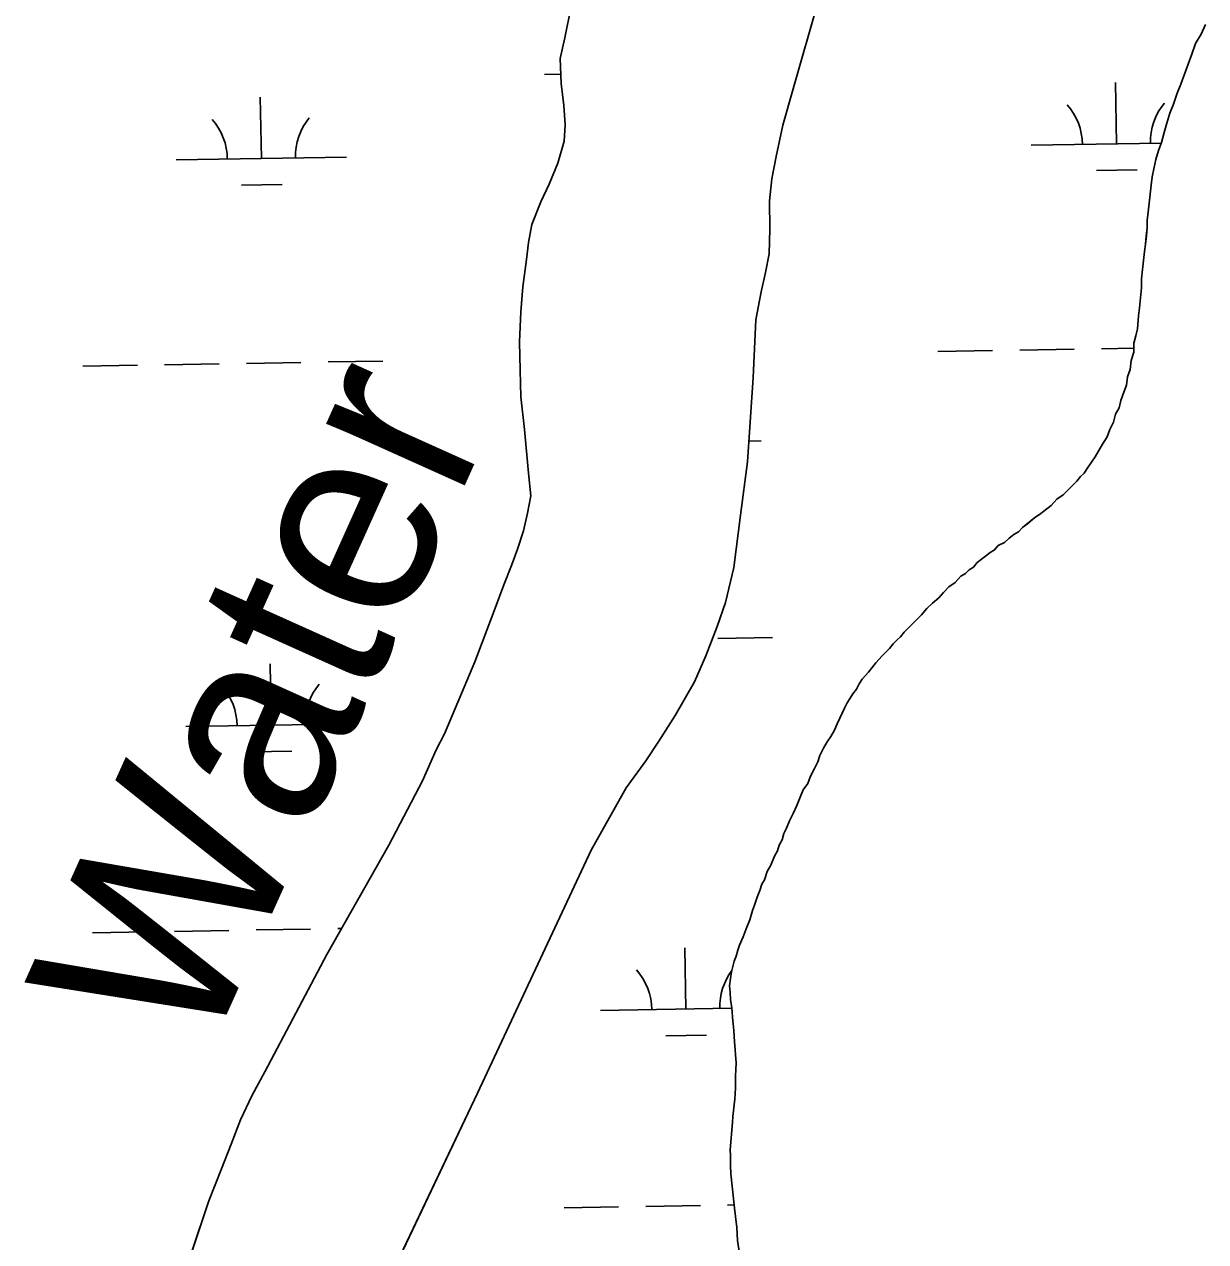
# Model space of a CAD drawing. Extents: x 3887375 to 3925618, y 296674 to 322633.
# Drawn here: x 3892752 to 3893445, y 318866 to 319581 of the extents above; entities that cross this region are included whole.
import ezdxf

# ---------------------------------------------------------------- set-up
doc = ezdxf.new("R2010")
doc.units = 0
for name, color, linetype in [('V-RIVR-IDEN', 7, 'Continuous'), ('V-TOPO-SHOR', 7, 'Continuous'), ('V-WETL-SWMP', 7, 'Continuous')]:
    doc.layers.add(name, color=color, linetype=linetype)

msp = doc.modelspace()

# ---------------------------------------------------------------- linework, layer by layer
at = {"layer": 'V-TOPO-SHOR'}
for points in [[(3892944.28, 318798.28), (3893018.12, 318953.49), (3893084.74, 319096.03), (3893105.31, 319132.7), (3893116.77, 319148.52), (3893124.5, 319160.12), (3893134.1, 319175.15), (3893145.32, 319194.94), (3893152.02, 319210.25), (3893158.72, 319227.42), (3893163.56, 319241.42), (3893168.43, 319262.03), (3893172.29, 319292.71), (3893176.42, 319324.17), (3893179.85, 319373.63), (3893181.35, 319407.5), (3893184.61, 319423.88), (3893187.05, 319435.25), (3893189.23, 319446.09), (3893189.57, 319460.64), (3893189.39, 319477.31), (3893190.78, 319490.27), (3893193.23, 319503.22), (3893197.29, 319521.72), (3893203.23, 319543.13), (3893218.05, 319594.38)], [(3892850.4, 318860.43), (3892860.35, 318890.27), (3892867.85, 318909.02), (3892873.48, 318923.54), (3892878.85, 318937.81), (3892885.81, 318952.32), (3892893.29, 318966.04), (3892929.63, 319034.92), (3892965.95, 319099.03), (3892985.73, 319136.76), (3892993.76, 319154.98), (3892998.57, 319164.48), (3893016.52, 319206.72), (3893027.79, 319236.57), (3893033.42, 319251.88), (3893037.98, 319263.24), (3893041.47, 319272.75), (3893044.97, 319283.58), (3893047.4, 319293.88), (3893049.31, 319304.19), (3893048.05, 319317.43), (3893045.54, 319343.11), (3893043.52, 319362.17), (3893043.08, 319377.79), (3893042.63, 319394.46), (3893043.52, 319412.18), (3893044.65, 319426.73), (3893046.85, 319442.86), (3893047.96, 319452.91), (3893049.87, 319463.48), (3893055.23, 319476.68), (3893060.05, 319486.98), (3893065.14, 319499.39), (3893068.91, 319512.33), (3893069.49, 319521.86), (3893068.75, 319533.24), (3893067.23, 319546.21), (3893066.52, 319560.77), (3893069.23, 319572.93), (3893073.03, 319591.43)], [(3893422.66, 319522.81), (3893424.29, 319528.67), (3893426.45, 319534), (3893428.62, 319540.4), (3893430.78, 319545.73), (3893432.95, 319551.59), (3893435.12, 319557.45), (3893437.28, 319563.31), (3893439.45, 319569.71), (3893442.68, 319575.03), (3893445.38, 319580.89)], [(3893311.33, 319264.97), (3893316.15, 319268.68), (3893318.83, 319270.8), (3893321.51, 319272.39), (3893323.66, 319275.05), (3893327.41, 319276.63), (3893330.09, 319279.29), (3893332.77, 319281.41), (3893335.45, 319283), (3893338.13, 319285.65), (3893340.81, 319287.77), (3893345.1, 319291.49), (3893347.78, 319293.08), (3893350.46, 319295.2), (3893354.75, 319298.38), (3893357.97, 319302.1), (3893361.72, 319304.75), (3893363.87, 319306.88), (3893367.62, 319310.6), (3893369.77, 319312.72), (3893371.92, 319315.38), (3893374.07, 319317.5), (3893376.22, 319320.69), (3893378.37, 319323.89), (3893380.53, 319327.08), (3893382.68, 319330.8), (3893384.84, 319334.53), (3893387.53, 319338.79), (3893389.15, 319343.05), (3893391.31, 319347.31), (3893392.4, 319352.11), (3893394.56, 319355.84), (3893395.65, 319360.1), (3893397.27, 319364.9), (3893398.9, 319369.16), (3893399.46, 319373.97), (3893401.08, 319378.23), (3893401.64, 319383.56), (3893403.27, 319388.36), (3893403.3, 319393.7), (3893404.39, 319397.97), (3893405.48, 319402.23), (3893406.05, 319409.7), (3893406.61, 319414.51), (3893407.17, 319420.38), (3893407.74, 319426.25), (3893407.76, 319431.59), (3893408.33, 319436.92), (3893408.89, 319442.26), (3893409.45, 319447.6), (3893410.01, 319451.86), (3893410.57, 319456.67), (3893411.12, 319461.47), (3893411.15, 319465.74), (3893411.7, 319470.54), (3893412.27, 319475.88), (3893412.83, 319481.22), (3893413.39, 319486.55), (3893413.95, 319491.35), (3893415.04, 319496.15), (3893416.14, 319501.49), (3893417.77, 319506.82), (3893419.39, 319511.61), (3893421.02, 319517.48), (3893422.66, 319522.81)], [(3893171.87, 319040.38), (3893174.03, 319045.17), (3893175.66, 319049.97), (3893177.83, 319055.3), (3893179.45, 319060.63), (3893180.54, 319063.83), (3893182.17, 319068.62), (3893183.79, 319072.35), (3893184.87, 319076.08), (3893186.49, 319078.74), (3893188.12, 319083.54), (3893190.27, 319087.27), (3893192.43, 319092.6), (3893194.05, 319095.79), (3893195.14, 319098.99), (3893196.76, 319102.18), (3893197.84, 319105.92), (3893199.46, 319109.11), (3893201.08, 319113.38), (3893203.24, 319117.63), (3893205.4, 319122.43), (3893207.02, 319126.16), (3893209.19, 319131.48), (3893211.88, 319135.21), (3893213.5, 319139.47), (3893215.66, 319143.73), (3893217.82, 319147.99), (3893218.9, 319151.72), (3893221.06, 319155.98), (3893223.22, 319159.71), (3893225.37, 319162.9), (3893227.52, 319166.63), (3893229.15, 319170.36), (3893230.76, 319173.55), (3893233.46, 319179.41), (3893235.08, 319182.61), (3893236.7, 319185.27), (3893238.31, 319187.93), (3893240.46, 319190.59), (3893242.08, 319193.78), (3893243.7, 319196.45), (3893247.46, 319200.7), (3893249.6, 319203.35), (3893251.76, 319206.01), (3893255.52, 319210.26), (3893257.66, 319212.39), (3893259.81, 319214.52), (3893261.96, 319217.17), (3893264.1, 319219.3), (3893266.25, 319221.42), (3893268.4, 319224.08), (3893270.55, 319226.2), (3893274.84, 319230.46), (3893278.6, 319234.17), (3893281.82, 319237.89), (3893285.04, 319241.08), (3893288.8, 319244.26), (3893291.48, 319247.45), (3893294.7, 319250.64), (3893298.45, 319253.29), (3893301.68, 319257.01), (3893304.35, 319258.6), (3893306.5, 319260.72), (3893309.18, 319262.31), (3893311.33, 319264.97)], [(3893166.31, 318920.28), (3893167.73, 318936.28), (3893167.88, 318939.75), (3893168.3, 318943.09), (3893168.72, 318946.56), (3893169, 318950.03), (3893169.29, 318953.1), (3893169.44, 318956.56), (3893169.46, 318960.03), (3893169.47, 318963.91), (3893169.62, 318966.98), (3893169.78, 318971.38), (3893169.54, 318975.92), (3893169.29, 318979.12), (3893168.91, 318983.66), (3893168.66, 318986.87), (3893168.41, 318990.21), (3893168.03, 318994.08), (3893167.65, 318997.82), (3893167.4, 319001.42), (3893167.02, 319004.9), (3893166.5, 319008.24), (3893166.26, 319012.51), (3893166.01, 319016.51), (3893166.43, 319020.78), (3893167.12, 319024.65), (3893167.94, 319027.85), (3893168.75, 319031.05), (3893169.84, 319033.98), (3893170.79, 319037.45), (3893171.87, 319040.38)], [(3893171.79, 318859.31), (3893170.69, 318866.98), (3893170.19, 318874.63), (3893169.38, 318881.07), (3893168.84, 318885.97), (3893168.04, 318893.33), (3893167.51, 318898.84), (3893166.7, 318906.19), (3893166.48, 318911.09), (3893166.56, 318916.91), (3893166.31, 318920.28)]]:
    msp.add_lwpolyline(points, dxfattribs=at)
at = {"layer": 'V-WETL-SWMP'}
for p, q in [((3893203.23, 319543.13), (3893218.05, 319594.38)), ((3893073.03, 319591.43), (3893069.23, 319572.93)), ((3893445.38, 319580.89), (3893442.68, 319575.03)), ((3893069.23, 319572.93), (3893066.52, 319560.77)), ((3893442.68, 319575.03), (3893439.45, 319569.71)), ((3893437.28, 319563.31), (3893435.12, 319557.45)), ((3893439.45, 319569.71), (3893437.28, 319563.31)), ((3893066.52, 319560.77), (3893067.23, 319546.21)), ((3893435.12, 319557.45), (3893432.95, 319551.59)), ((3893057.43, 319551.41), (3893066.97, 319551.58)), ((3893432.95, 319551.59), (3893430.78, 319545.73)), ((3893067.23, 319546.21), (3893068.75, 319533.24)), ((3893197.29, 319521.72), (3893203.23, 319543.13)), ((3893393.02, 319510.74), (3893392.4, 319546.73)), ((3893430.78, 319545.73), (3893428.62, 319540.4)), ((3892891.18, 319502.12), (3892890.56, 319538.12)), ((3893428.62, 319540.4), (3893426.45, 319534)), ((3893068.75, 319533.24), (3893069.49, 319521.86)), ((3893424.29, 319528.67), (3893422.66, 319522.81)), ((3893426.45, 319534), (3893424.29, 319528.67)), ((3893069.49, 319521.86), (3893068.91, 319512.33)), ((3893193.23, 319503.22), (3893197.29, 319521.72)), ((3893422.66, 319522.81), (3893421.02, 319517.48)), ((3893421.02, 319517.48), (3893419.39, 319511.61)), ((3893068.91, 319512.33), (3893065.14, 319499.39)), ((3893343.02, 319509.88), (3893419.25, 319511.19)), ((3893417.77, 319506.82), (3893416.14, 319501.49)), ((3893419.39, 319511.61), (3893417.77, 319506.82)), ((3892841.19, 319501.27), (3892941.18, 319502.98)), ((3893065.14, 319499.39), (3893060.05, 319486.98)), ((3893190.78, 319490.27), (3893193.23, 319503.22)), ((3893416.14, 319501.49), (3893415.04, 319496.15)), ((3893381.28, 319495.1), (3893405.28, 319495.52)), ((3893415.04, 319496.15), (3893413.95, 319491.35)), ((3892879.45, 319486.49), (3892903.45, 319486.9)), ((3893060.05, 319486.98), (3893055.23, 319476.68)), ((3893189.39, 319477.31), (3893190.78, 319490.27)), ((3893413.39, 319486.55), (3893412.83, 319481.21)), ((3893413.95, 319491.35), (3893413.39, 319486.55)), ((3893189.57, 319460.64), (3893189.39, 319477.31)), ((3893412.83, 319481.21), (3893412.27, 319475.88)), ((3893055.23, 319476.68), (3893049.87, 319463.48)), ((3893411.71, 319470.54), (3893411.15, 319465.74)), ((3893412.27, 319475.88), (3893411.71, 319470.54)), ((3893049.87, 319463.48), (3893047.96, 319452.91)), ((3893411.15, 319465.74), (3893411.12, 319461.47)), ((3893189.23, 319446.09), (3893189.57, 319460.64)), ((3893410.56, 319456.67), (3893410.01, 319451.86)), ((3893411.12, 319461.47), (3893410.56, 319456.67)), ((3893047.96, 319452.91), (3893046.85, 319442.86)), ((3893410.01, 319451.86), (3893409.45, 319447.59)), ((3893046.85, 319442.86), (3893044.65, 319426.73)), ((3893187.05, 319435.25), (3893189.23, 319446.09)), ((3893408.89, 319442.26), (3893408.33, 319436.92)), ((3893409.45, 319447.59), (3893408.89, 319442.26)), ((3893184.61, 319423.89), (3893187.05, 319435.25)), ((3893408.33, 319436.92), (3893407.77, 319431.59)), ((3893407.77, 319431.59), (3893407.74, 319426.25)), ((3893044.65, 319426.73), (3893043.52, 319412.18)), ((3893181.35, 319407.5), (3893184.61, 319423.89)), ((3893407.17, 319420.38), (3893406.61, 319414.51)), ((3893407.74, 319426.25), (3893407.17, 319420.38)), ((3893406.61, 319414.51), (3893406.05, 319409.7)), ((3893043.52, 319412.18), (3893042.63, 319394.46)), ((3893179.85, 319373.64), (3893181.35, 319407.5)), ((3893406.05, 319409.7), (3893405.48, 319402.23)), ((3893405.48, 319402.23), (3893404.39, 319397.97)), ((3893042.63, 319394.46), (3893043.08, 319377.79)), ((3893403.3, 319393.7), (3893403.27, 319388.36)), ((3893404.39, 319397.97), (3893403.3, 319393.7)), ((3893288.25, 319388.85), (3893320.24, 319389.4)), ((3893336.24, 319389.68), (3893368.24, 319390.22)), ((3893384.23, 319390.5), (3893403.28, 319390.83)), ((3893403.27, 319388.36), (3893401.64, 319383.56)), ((3892786.42, 319380.24), (3892818.41, 319380.79)), ((3892834.41, 319381.06), (3892866.4, 319381.61)), ((3892882.4, 319381.89), (3892914.4, 319382.43)), ((3892930.39, 319382.71), (3892962.39, 319383.26)), ((3893043.08, 319377.79), (3893043.52, 319362.17)), ((3893401.08, 319378.23), (3893399.46, 319373.97)), ((3893401.64, 319383.56), (3893401.08, 319378.23)), ((3893176.42, 319324.17), (3893179.85, 319373.64)), ((3893399.46, 319373.97), (3893398.9, 319369.16)), ((3893397.27, 319364.9), (3893395.65, 319360.1)), ((3893398.9, 319369.16), (3893397.27, 319364.9)), ((3893043.52, 319362.17), (3893045.54, 319343.11)), ((3893394.56, 319355.84), (3893392.4, 319352.11)), ((3893395.65, 319360.1), (3893394.56, 319355.84)), ((3893392.4, 319352.11), (3893391.31, 319347.31)), ((3893045.54, 319343.11), (3893048.05, 319317.43)), ((3893389.15, 319343.05), (3893387.53, 319338.79)), ((3893391.31, 319347.31), (3893389.15, 319343.05)), ((3893177.26, 319336.2), (3893184.54, 319336.32)), ((3893384.84, 319334.53), (3893382.68, 319330.8)), ((3893387.53, 319338.79), (3893384.84, 319334.53)), ((3893382.68, 319330.8), (3893380.53, 319327.08)), ((3893172.29, 319292.71), (3893176.42, 319324.17)), ((3893376.22, 319320.69), (3893374.07, 319317.5)), ((3893378.37, 319323.89), (3893376.22, 319320.69)), ((3893380.53, 319327.08), (3893378.37, 319323.89)), ((3893048.05, 319317.43), (3893049.31, 319304.19)), ((3893371.92, 319315.38), (3893369.77, 319312.72)), ((3893374.07, 319317.5), (3893371.92, 319315.38)), ((3893363.87, 319306.88), (3893361.72, 319304.75)), ((3893367.63, 319310.59), (3893363.87, 319306.88)), ((3893369.77, 319312.72), (3893367.63, 319310.59)), ((3893049.31, 319304.19), (3893047.4, 319293.88)), ((3893357.97, 319302.1), (3893354.75, 319298.38)), ((3893361.72, 319304.75), (3893357.97, 319302.1)), ((3893047.4, 319293.88), (3893044.97, 319283.58)), ((3893168.43, 319262.03), (3893172.29, 319292.71)), ((3893345.1, 319291.49), (3893340.81, 319287.78)), ((3893347.78, 319293.08), (3893345.1, 319291.49)), ((3893350.46, 319295.2), (3893347.78, 319293.08)), ((3893354.75, 319298.38), (3893350.46, 319295.2)), ((3893338.13, 319285.65), (3893335.45, 319283)), ((3893340.81, 319287.78), (3893338.13, 319285.65)), ((3893044.97, 319283.58), (3893041.47, 319272.74)), ((3893330.09, 319279.29), (3893327.41, 319276.63)), ((3893332.77, 319281.41), (3893330.09, 319279.29)), ((3893335.45, 319283), (3893332.77, 319281.41)), ((3893041.47, 319272.74), (3893037.98, 319263.24)), ((3893318.83, 319270.8), (3893316.15, 319268.68)), ((3893321.51, 319272.39), (3893318.83, 319270.8)), ((3893323.66, 319275.05), (3893321.51, 319272.39)), ((3893327.41, 319276.63), (3893323.66, 319275.05)), ((3893037.98, 319263.24), (3893033.42, 319251.88)), ((3893311.33, 319264.97), (3893309.18, 319262.31)), ((3893316.15, 319268.68), (3893311.33, 319264.97)), ((3893163.56, 319241.42), (3893168.43, 319262.03)), ((3893301.68, 319257.01), (3893298.45, 319253.29)), ((3893304.35, 319258.6), (3893301.68, 319257.01)), ((3893306.5, 319260.72), (3893304.35, 319258.6)), ((3893309.18, 319262.31), (3893306.5, 319260.72)), ((3893033.42, 319251.88), (3893027.79, 319236.56)), ((3893294.7, 319250.64), (3893291.48, 319247.45)), ((3893298.45, 319253.29), (3893294.7, 319250.64)), ((3893158.72, 319227.42), (3893163.56, 319241.42)), ((3893288.79, 319244.26), (3893285.04, 319241.08)), ((3893291.48, 319247.45), (3893288.79, 319244.26)), ((3893027.79, 319236.56), (3893016.52, 319206.72)), ((3893281.82, 319237.89), (3893278.6, 319234.17)), ((3893285.04, 319241.08), (3893281.82, 319237.89)), ((3893152.02, 319210.25), (3893158.72, 319227.42)), ((3893274.84, 319230.45), (3893270.55, 319226.2)), ((3893278.6, 319234.17), (3893274.84, 319230.45)), ((3893159.12, 319220.44), (3893191.12, 319220.99)), ((3893266.25, 319221.42), (3893264.1, 319219.3)), ((3893268.4, 319224.08), (3893266.25, 319221.42)), ((3893270.55, 319226.2), (3893268.4, 319224.08)), ((3893259.81, 319214.51), (3893257.66, 319212.39)), ((3893261.96, 319217.17), (3893259.81, 319214.51)), ((3893264.1, 319219.3), (3893261.96, 319217.17)), ((3893016.52, 319206.72), (3892998.57, 319164.48)), ((3893145.32, 319194.94), (3893152.02, 319210.25)), ((3893251.75, 319206.01), (3893249.61, 319203.35)), ((3893255.52, 319210.26), (3893251.75, 319206.01)), ((3893257.66, 319212.39), (3893255.52, 319210.26)), ((3892896.89, 319169.5), (3892896.27, 319205.49)), ((3893247.46, 319200.7), (3893243.7, 319196.45)), ((3893249.61, 319203.35), (3893247.46, 319200.7)), ((3893134.1, 319175.15), (3893145.32, 319194.94)), ((3893242.08, 319193.78), (3893240.46, 319190.59)), ((3893243.7, 319196.45), (3893242.08, 319193.78)), ((3893236.7, 319185.27), (3893235.08, 319182.61)), ((3893238.31, 319187.93), (3893236.7, 319185.27)), ((3893240.46, 319190.59), (3893238.31, 319187.93)), ((3893233.46, 319179.41), (3893230.76, 319173.55)), ((3893235.08, 319182.61), (3893233.46, 319179.41)), ((3892846.9, 319168.64), (3892946.88, 319170.36)), ((3893124.5, 319160.12), (3893134.1, 319175.15)), ((3893229.15, 319170.36), (3893227.52, 319166.63)), ((3893230.76, 319173.55), (3893229.15, 319170.36)), ((3892998.57, 319164.48), (3892993.76, 319154.98)), ((3893225.37, 319162.9), (3893223.22, 319159.71)), ((3893227.52, 319166.63), (3893225.37, 319162.9)), ((3893116.77, 319148.52), (3893124.5, 319160.12)), ((3893221.06, 319155.98), (3893218.9, 319151.72)), ((3893223.22, 319159.71), (3893221.06, 319155.98)), ((3892885.16, 319153.86), (3892909.16, 319154.28)), ((3892993.76, 319154.98), (3892985.73, 319136.76)), ((3893105.31, 319132.7), (3893116.77, 319148.52)), ((3893218.9, 319151.72), (3893217.82, 319147.99)), ((3893215.66, 319143.73), (3893213.5, 319139.47)), ((3893217.82, 319147.99), (3893215.66, 319143.73)), ((3892985.73, 319136.76), (3892965.95, 319099.03)), ((3893211.88, 319135.21), (3893209.19, 319131.48)), ((3893213.5, 319139.47), (3893211.88, 319135.21)), ((3893084.74, 319096.03), (3893105.31, 319132.7)), ((3893209.19, 319131.48), (3893207.02, 319126.16)), ((3893205.4, 319122.43), (3893203.24, 319117.63)), ((3893207.02, 319126.16), (3893205.4, 319122.43)), ((3893201.08, 319113.37), (3893199.46, 319109.11)), ((3893203.24, 319117.63), (3893201.08, 319113.37)), ((3893197.84, 319105.92), (3893196.76, 319102.18)), ((3893199.46, 319109.11), (3893197.84, 319105.92)), ((3892965.95, 319099.03), (3892929.63, 319034.92)), ((3893195.14, 319098.99), (3893194.05, 319095.79)), ((3893196.76, 319102.18), (3893195.14, 319098.99)), ((3893018.12, 318953.49), (3893084.74, 319096.03)), ((3893192.43, 319092.6), (3893190.27, 319087.27)), ((3893194.05, 319095.79), (3893192.43, 319092.6)), ((3893190.27, 319087.27), (3893188.12, 319083.54)), ((3893186.49, 319078.74), (3893184.87, 319076.08)), ((3893188.12, 319083.54), (3893186.49, 319078.74)), ((3893183.79, 319072.35), (3893182.17, 319068.62)), ((3893184.87, 319076.08), (3893183.79, 319072.35)), ((3893180.54, 319063.83), (3893179.45, 319060.63)), ((3893182.17, 319068.62), (3893180.54, 319063.83)), ((3893179.45, 319060.63), (3893177.83, 319055.3)), ((3892840.12, 319048.44), (3892872.11, 319048.98)), ((3892888.11, 319049.26), (3892920.11, 319049.81)), ((3892936.1, 319050.08), (3892938.24, 319050.12)), ((3893175.66, 319049.97), (3893174.04, 319045.17)), ((3893177.83, 319055.3), (3893175.66, 319049.97)), ((3892792.12, 319047.61), (3892824.12, 319048.16)), ((3893174.04, 319045.17), (3893171.87, 319040.38)), ((3892929.63, 319034.92), (3892893.29, 318966.04)), ((3893140.26, 319002.84), (3893139.64, 319038.83)), ((3893170.79, 319037.45), (3893169.84, 319033.98)), ((3893171.87, 319040.38), (3893170.79, 319037.45)), ((3893167.94, 319027.85), (3893167.12, 319024.65)), ((3893168.75, 319031.05), (3893167.94, 319027.85)), ((3893169.84, 319033.98), (3893168.75, 319031.05)), ((3893166.43, 319020.78), (3893166.01, 319016.51)), ((3893167.12, 319024.65), (3893166.43, 319020.78)), ((3893166.01, 319016.51), (3893166.26, 319012.51)), ((3893166.26, 319012.51), (3893166.5, 319008.24)), ((3893166.5, 319008.24), (3893167.02, 319004.9)), ((3893090.27, 319001.98), (3893167.19, 319003.3)), ((3893167.02, 319004.9), (3893167.4, 319001.42)), ((3893167.4, 319001.42), (3893167.65, 318997.82)), ((3893167.65, 318997.82), (3893168.03, 318994.08)), ((3893168.03, 318994.08), (3893168.41, 318990.21)), ((3893128.53, 318987.2), (3893152.52, 318987.61)), ((3893168.41, 318990.21), (3893168.66, 318986.87)), ((3893168.66, 318986.87), (3893168.91, 318983.66)), ((3893168.91, 318983.66), (3893169.29, 318979.12)), ((3893169.29, 318979.12), (3893169.54, 318975.92)), ((3893169.54, 318975.92), (3893169.78, 318971.38)), ((3893169.78, 318971.38), (3893169.62, 318966.98)), ((3892893.29, 318966.04), (3892885.81, 318952.32)), ((3893169.47, 318963.91), (3893169.45, 318960.03)), ((3893169.62, 318966.98), (3893169.47, 318963.91)), ((3893169.44, 318956.56), (3893169.29, 318953.1)), ((3893169.45, 318960.03), (3893169.44, 318956.56)), ((3892885.81, 318952.32), (3892878.85, 318937.81)), ((3892944.28, 318798.28), (3893018.12, 318953.49)), ((3893169, 318950.03), (3893168.72, 318946.56)), ((3893169.29, 318953.1), (3893169, 318950.03)), ((3893168.3, 318943.09), (3893167.88, 318939.75)), ((3893168.72, 318946.56), (3893168.3, 318943.09)), ((3892878.85, 318937.81), (3892873.48, 318923.55)), ((3893167.73, 318936.28), (3893166.31, 318920.27)), ((3893167.88, 318939.75), (3893167.73, 318936.28)), ((3892873.48, 318923.55), (3892867.85, 318909.02)), ((3893166.31, 318920.27), (3893166.56, 318916.9)), ((3893166.56, 318916.9), (3893166.48, 318911.09)), ((3892867.85, 318909.02), (3892860.35, 318890.27)), ((3893166.48, 318911.09), (3893166.71, 318906.19)), ((3893166.71, 318906.19), (3893167.51, 318898.84)), ((3893167.51, 318898.84), (3893168.04, 318893.33)), ((3893168.04, 318893.33), (3893168.84, 318885.97)), ((3892860.35, 318890.27), (3892850.4, 318860.42)), ((3893068.84, 318886.16), (3893100.84, 318886.71)), ((3893116.84, 318886.99), (3893148.83, 318887.54)), ((3893164.83, 318887.81), (3893168.63, 318887.88)), ((3893168.84, 318885.97), (3893169.38, 318881.07)), ((3893169.38, 318881.07), (3893170.2, 318874.63)), ((3893170.2, 318874.63), (3893170.69, 318866.98)), ((3893170.69, 318866.98), (3893171.79, 318859.31))]:
    msp.add_line(p, q, dxfattribs=at)
for centre, start, end in [((3893448.24, 319512.16), 140.21154, 181.75519), ((3893337.77, 319510.26), 0.21154, 41.7552), ((3892835.94, 319501.65), 0.21154, 41.7552), ((3892946.41, 319503.55), 140.21154, 181.75519), ((3892841.65, 319169.03), 0.21154, 41.7552), ((3892952.12, 319170.92), 140.21154, 181.75519), ((3893085.02, 319002.36), 0.21154, 41.7552), ((3893195.49, 319004.26), 143.03289, 181.75519)]:
    msp.add_arc(centre, 35.25, start, end, dxfattribs=at)

# ---------------------------------------------------------------- texts
at = {"layer": 'V-RIVR-IDEN'}
msp.add_text('Water', height=116, rotation=65.77229, dxfattribs=at).set_placement((3892857.58, 318970.28))

doc.saveas('drawing.dxf')
